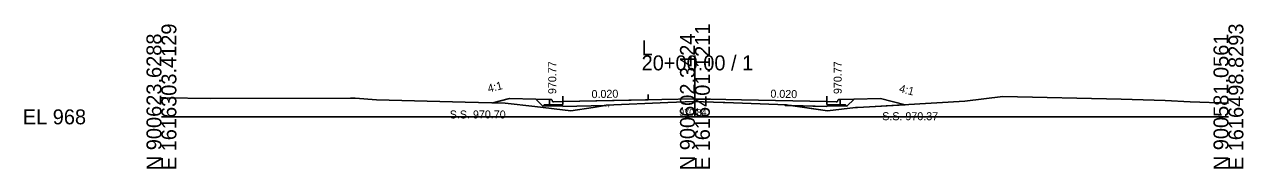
# Model space of a CAD drawing. Extents: x 1009 to 7438, y -1586 to 7964.
# Drawn here: x 1009.2 to 1237.7, y 7914 to 7941 of the extents above; entities that cross this region are included whole.
import ezdxf

# ---------------------------------------------------------------- set-up
doc = ezdxf.new("R2010")
doc.units = 0
for name, color, linetype in [('Exist Cross Section Cell', 7, 'Continuous'), ('Exist XS Center Line Elevation Label', 7, 'Continuous'), ('Exist XS Ground Line', 7, 'Continuous'), ('Prop XS Dump Level', 7, 'Continuous'), ('Prop XS Earthwork Shape', 7, 'Continuous'), ('Prop XS EOT Tick Mark', 7, 'Continuous'), ('Prop XS Finish Grade', 7, 'Continuous'), ('Prop XS Finish Grade CurbGutter', 7, 'Continuous'), ('Prop XS Finish Grade Earthwork', 7, 'Continuous'), ('Prop XS Finish Grade Pavement', 7, 'Continuous'), ('Prop XS Hydro Elevations', 7, 'Continuous'), ('Prop XS Pvmt Edge Slope', 7, 'Continuous'), ('Prop XS SE Text', 7, 'Continuous'), ('Prop XS Side Slope Text', 7, 'Continuous'), ('Prop XS SS Elevation Text', 7, 'Continuous'), ('Prop XS Subgrade CurbGutter', 7, 'Continuous'), ('Prop XS Subgrade Earthwork', 7, 'Continuous')]:
    doc.layers.add(name, color=color, linetype=linetype)

msp = doc.modelspace()

# ---------------------------------------------------------------- linework, layer by layer
at = {"layer": 'Exist Cross Section Cell'}
for p, q in [((1134.89, 7923.73), (1134.89, 7935.24)), ((1034.89, 7923.73), (1134.89, 7923.73)), ((1134.89, 7923.73), (1234.89, 7923.73))]:
    msp.add_line(p, q, dxfattribs=at)
at = {"layer": 'Exist XS Ground Line'}
for p, q in [((1034.89, 7927.28), (1035.51, 7927.28)), ((1035.51, 7927.28), (1044.06, 7927.18)), ((1044.06, 7927.18), (1070.31, 7927.25)), ((1070.31, 7927.25), (1071.18, 7927.26)), ((1071.18, 7927.26), (1075.17, 7926.93)), ((1075.17, 7926.93), (1091.83, 7926.5)), ((1091.83, 7926.5), (1099.33, 7926.32)), ((1099.33, 7926.32), (1104.87, 7925.66)), ((1104.87, 7925.66), (1111.65, 7924.84)), ((1115.84, 7925.51), (1118.28, 7925.89)), ((1118.28, 7925.89), (1129.81, 7926.44)), ((1129.81, 7926.44), (1134.68, 7926.58)), ((1134.68, 7926.58), (1140.15, 7926.45)), ((1140.15, 7926.45), (1140.52, 7926.43)), ((1140.52, 7926.43), (1152.05, 7925.97)), ((1152.05, 7925.97), (1152.39, 7925.92)), ((1152.39, 7925.92), (1159.71, 7924.83)), ((1165.37, 7925.51), (1167.59, 7925.59)), ((1167.59, 7925.59), (1185.47, 7926.66)), ((1185.47, 7926.66), (1192.6, 7927.57)), ((1192.6, 7927.57), (1214.75, 7927.07)), ((1214.75, 7927.07), (1223.02, 7926.77)), ((1223.02, 7926.77), (1227.73, 7926.55)), ((1227.73, 7926.55), (1234.89, 7926.28)), ((1111.65, 7924.84), (1115.84, 7925.51)), ((1159.71, 7924.83), (1165, 7925.47)), ((1165, 7925.47), (1165.37, 7925.51))]:
    msp.add_line(p, q, dxfattribs=at)
at = {"layer": 'Prop XS Dump Level'}
for p, q in [((1110.14, 7926.62), (1126.14, 7926.94)), ((1110.14, 7926.62), (1126.14, 7926.94)), ((1134.89, 7927.12), (1143.64, 7926.94)), ((1134.89, 7927.12), (1143.64, 7926.94)), ((1143.64, 7926.94), (1159.64, 7926.62)), ((1143.64, 7926.94), (1159.64, 7926.62))]:
    msp.add_line(p, q, dxfattribs=at)
at = {"layer": 'Prop XS Earthwork Shape'}
for points in [[(1100.14, 7927.16), (1097.03, 7926.38), (1099.33, 7926.32), (1104.87, 7925.66), (1111.65, 7924.84), (1115.84, 7925.51), (1118.09, 7925.86), (1110.14, 7925.7), (1110.14, 7925.79), (1106.39, 7925.72), (1105.05, 7927.06)], [(1152.39, 7925.92), (1152.98, 7925.84), (1151.77, 7925.86), (1151.77, 7925.98), (1152.05, 7925.97)], [(1159.71, 7924.83), (1165, 7925.47), (1165.37, 7925.51), (1167.59, 7925.59), (1174.3, 7926), (1169.64, 7927.16), (1164.73, 7927.06), (1163.39, 7925.72), (1159.64, 7925.79), (1159.64, 7925.7), (1152.98, 7925.84)]]:
    msp.add_lwpolyline(points, close=True, dxfattribs=at)
at = {"layer": 'Prop XS EOT Tick Mark'}
for p, q in [((1126.14, 7926.94), (1126.14, 7927.94)), ((1134.89, 7927.12), (1134.89, 7928.12)), ((1110.14, 7926.62), (1110.14, 7927.62)), ((1159.64, 7926.62), (1159.64, 7927.62))]:
    msp.add_line(p, q, dxfattribs=at)
at = {"layer": 'Prop XS Finish Grade'}
for p, q in [((1107.64, 7927), (1105.05, 7927.06)), ((1162.14, 7927), (1164.73, 7927.06))]:
    msp.add_line(p, q, dxfattribs=at)
at = {"layer": 'Prop XS Finish Grade CurbGutter'}
for p, q in [((1107.64, 7927), (1107.89, 7927)), ((1107.89, 7927), (1108.02, 7926.97)), ((1108.11, 7926.88), (1108.02, 7926.97)), ((1108.18, 7926.63), (1108.11, 7926.88)), ((1108.27, 7926.54), (1108.18, 7926.63)), ((1108.39, 7926.52), (1108.27, 7926.54)), ((1110.14, 7926.62), (1108.39, 7926.52)), ((1159.64, 7926.62), (1161.39, 7926.52)), ((1161.39, 7926.52), (1161.52, 7926.54)), ((1161.52, 7926.54), (1161.61, 7926.63)), ((1161.61, 7926.63), (1161.68, 7926.88)), ((1161.68, 7926.88), (1161.77, 7926.97)), ((1161.89, 7927), (1161.77, 7926.97)), ((1162.14, 7927), (1161.89, 7927))]:
    msp.add_line(p, q, dxfattribs=at)
at = {"layer": 'Prop XS Finish Grade Earthwork'}
for p, q in [((1100.14, 7927.16), (1097.03, 7926.38)), ((1105.05, 7927.06), (1100.14, 7927.16)), ((1164.73, 7927.06), (1169.64, 7927.16)), ((1169.64, 7927.16), (1174.3, 7926))]:
    msp.add_line(p, q, dxfattribs=at)
at = {"layer": 'Prop XS Finish Grade Pavement'}
for p, q in [((1110.14, 7926.62), (1134.89, 7927.12)), ((1134.89, 7927.12), (1143.64, 7926.94)), ((1143.64, 7926.94), (1159.64, 7926.62))]:
    msp.add_line(p, q, dxfattribs=at)
at = {"layer": 'Prop XS Pvmt Edge Slope'}
for p, q in [((1106.64, 7925.97), (1106.39, 7925.72)), ((1107.64, 7925.99), (1106.64, 7925.97)), ((1162.14, 7925.99), (1163.14, 7925.97)), ((1163.14, 7925.97), (1163.39, 7925.72))]:
    msp.add_line(p, q, dxfattribs=at)
at = {"layer": 'Prop XS Subgrade CurbGutter'}
for p, q in [((1107.64, 7925.99), (1107.64, 7927)), ((1110.14, 7926.04), (1107.64, 7925.99)), ((1110.14, 7926.62), (1110.14, 7926.04)), ((1159.64, 7926.62), (1159.64, 7926.04)), ((1159.64, 7926.04), (1162.14, 7925.99)), ((1162.14, 7925.99), (1162.14, 7927))]:
    msp.add_line(p, q, dxfattribs=at)
at = {"layer": 'Prop XS Subgrade Earthwork'}
for p, q in [((1106.39, 7925.72), (1105.05, 7927.06)), ((1110.14, 7925.79), (1106.39, 7925.72)), ((1118.09, 7925.86), (1110.14, 7925.7)), ((1110.14, 7925.7), (1110.14, 7925.79)), ((1151.77, 7925.86), (1151.77, 7925.98)), ((1151.77, 7925.86), (1159.64, 7925.7)), ((1159.64, 7925.7), (1159.64, 7925.79)), ((1159.64, 7925.79), (1163.39, 7925.72)), ((1163.39, 7925.72), (1164.73, 7927.06))]:
    msp.add_line(p, q, dxfattribs=at)

# ---------------------------------------------------------------- texts
at = {"layer": 'Exist Cross Section Cell'}
for s, p in [('E 1616303.4129', (1037.69, 7913.73)), ('N 900602.3424', (1134.89, 7913.73)), ('E 1616401.1211', (1137.69, 7913.73)), ('E 1616498.8293', (1237.69, 7913.73)), ('N 900623.6288', (1034.89, 7913.73)), ('N 900581.0561', (1234.89, 7913.73))]:
    msp.add_text(s, height=2.8, rotation=90, dxfattribs=at).set_placement(p)
for s, p in [('L', (1124.89, 7935.24)), ('20+00.00 / 1', (1124.89, 7932.44)), ('EL 968', (1008.89, 7922.33))]:
    msp.add_text(s, height=2.8, dxfattribs=at).set_placement(p)
at = {"layer": 'Exist XS Center Line Elevation Label'}
msp.add_text('970.84', height=1.25, dxfattribs=at).set_placement((1131.94, 7923.95))
at = {"layer": 'Prop XS Dump Level'}
for p in [(1118.15, 7925.57), (1118.15, 7925.57), (1151.77, 7925.68), (1151.77, 7925.68)]:
    msp.add_text('Eop', height=0.3, dxfattribs=at).set_placement(p)
at = {"layer": 'Prop XS Hydro Elevations'}
for p in [(1108.89, 7928), (1162.39, 7928)]:
    msp.add_text('970.77', height=1.5, rotation=90, dxfattribs=at).set_placement(p)
at = {"layer": 'Prop XS SE Text'}
for rotation, p in [(1.1458, (1115.52, 7927.23)), (358.8542, (1149.02, 7927.33))]:
    msp.add_text('0.020', height=1.5, rotation=rotation, dxfattribs=at).set_placement(p)
at = {"layer": 'Prop XS Side Slope Text'}
for rotation, p in [(14.0362, (1096.23, 7928.27)), (345.9638, (1173.06, 7928.39))]:
    msp.add_text('4:1', height=1.5, rotation=rotation, dxfattribs=at).set_placement(p)
at = {"layer": 'Prop XS SS Elevation Text'}
for s, p in [('S.S. 970.70', (1088.93, 7923.43)), ('S.S. 970.37', (1169.99, 7923.1))]:
    msp.add_text(s, height=1.5, dxfattribs=at).set_placement(p)

doc.saveas('drawing.dxf')
